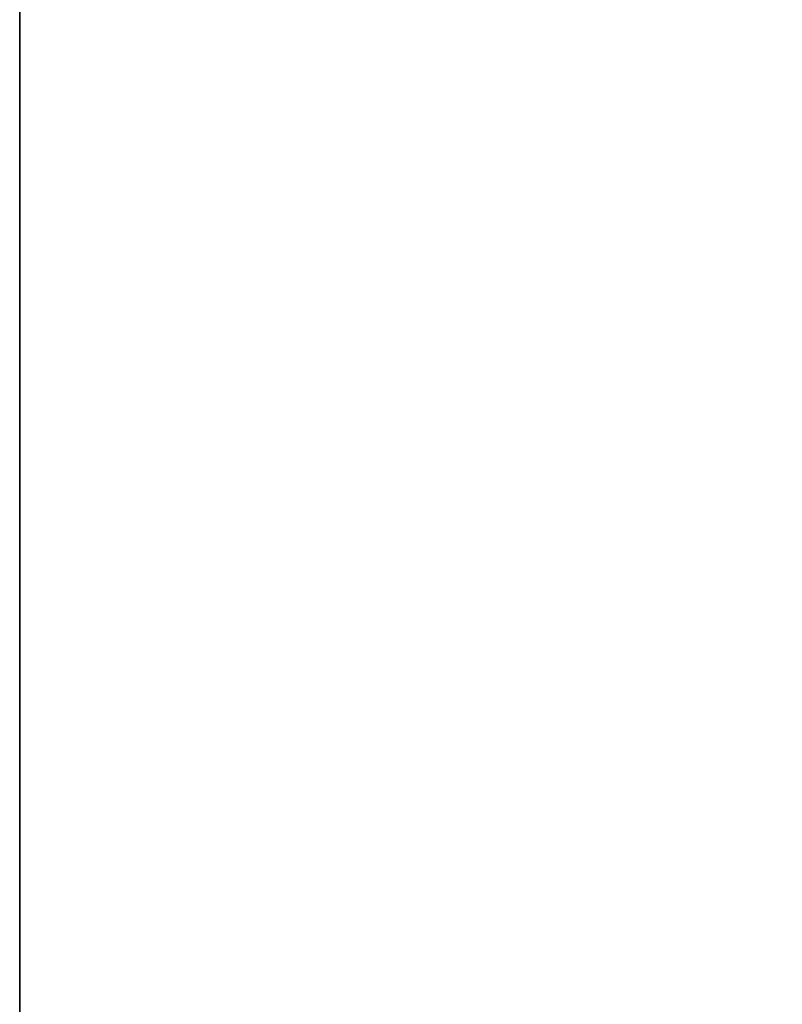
# Model space of a CAD drawing. Header units: metres. Extents: x 209848 to 209928, y 1182430 to 1182563.
# Tile 930 of 1056: x 209850.0697 to 209850.1507, y 1182500.3709 to 1182500.4755. Entities that reach past the tile are written whole.
import ezdxf

# ---------------------------------------------------------------- set-up
doc = ezdxf.new("R2010")
doc.units = ezdxf.units.M
doc.header["$MEASUREMENT"] = 0
doc.linetypes.add('DGN Style 2', pattern=[15.036391, 9.021834, -6.014556])
doc.layers.get('0').update_dxf_attribs({"color": 254})

# ---------------------------------------------------------------- blocks, each defined once
blk = doc.blocks.new('*U2')
at = {"color": 3, "linetype": 'Continuous'}
for p, q in [((-1.275, 1.34802), (-1.27499, 1.57481)), ((-1.275, 1.12605), (-1.275, 1.34802))]:
    blk.add_line(p, q, dxfattribs=at)
blk = doc.blocks.new('*U3')
at = {"color": 3, "linetype": 'Continuous'}
blk.add_line((-1.275, 1.26762), (-1.275, 1.47001), dxfattribs=at)
blk = doc.blocks.new('*U4')
at = {"color": 3, "linetype": 'Continuous'}
blk.add_line((-1.275, 1.27947), (-1.275, 1.47152), dxfattribs=at)
blk = doc.blocks.new('*U5')
at = {"color": 3, "linetype": 'Continuous'}
blk.add_line((-1.275, 1.30286), (-1.275, 1.43442), dxfattribs=at)
blk = doc.blocks.new('*U6')
at = {"color": 3, "linetype": 'Continuous'}
for p, q in [((-1.275, 1.31688), (-1.275, 1.46427)), ((-1.275, 1.17043), (-1.275, 1.31688))]:
    blk.add_line(p, q, dxfattribs=at)
blk = doc.blocks.new('*U7')
at = {"color": 3, "linetype": 'Continuous'}
for p, q in [((-1.275, 1.34111), (-1.275, 1.48567)), ((-1.275, 1.1977), (-1.275, 1.34111))]:
    blk.add_line(p, q, dxfattribs=at)
blk = doc.blocks.new('*U8')
at = {"color": 3, "linetype": 'Continuous'}
for p, q in [((-1.275, 1.33687), (-1.275, 1.46975)), ((-1.275, 1.20403), (-1.275, 1.33687))]:
    blk.add_line(p, q, dxfattribs=at)
blk = doc.blocks.new('*U9')
at = {"color": 3, "linetype": 'Continuous'}
for p, q in [((-1.275, 1.37508), (-1.275, 1.48705)), ((-1.275, 1.26302), (-1.275, 1.37508))]:
    blk.add_line(p, q, dxfattribs=at)
blk = doc.blocks.new('ATTEMP_5')
at = {"color": 254, "flags": 128}
blk.add_lwpolyline([(0, 1.275), (-2.309, 1.275), (-2.309, 0.5138), (-7.62, 0.5138), (-7.62, -0.5138), (-2.309, -0.5138), (-2.309, -1.275), (0, -1.275), (0, 1.275), (0, 1.275)], dxfattribs=at)
blk = doc.blocks.new('ATTEMP_1')
at = {"color": 254, "rotation": 90}
blk.add_blockref('ATTEMP_5', (0, 1.72), dxfattribs=at)
blk = doc.blocks.new('ATTEMP')
at = {"color": 3, "linetype": 'Continuous'}
for name in ['*U9', '*U8', '*U7', '*U6', '*U4', '*U5', '*U3', '*U2']:
    blk.add_blockref(name, (-8.51117, 0), dxfattribs=at)
at = {"color": 254}
blk.add_blockref('ATTEMP_1', (-8.51117, 0), dxfattribs=at)

msp = doc.modelspace()

# ---------------------------------------------------------------- block references
at = {"color": 1, "linetype": 'DGN Style 2'}
msp.add_blockref('ATTEMP', (209859.85591, 1182499.06107), dxfattribs=at)

doc.saveas('drawing.dxf')
